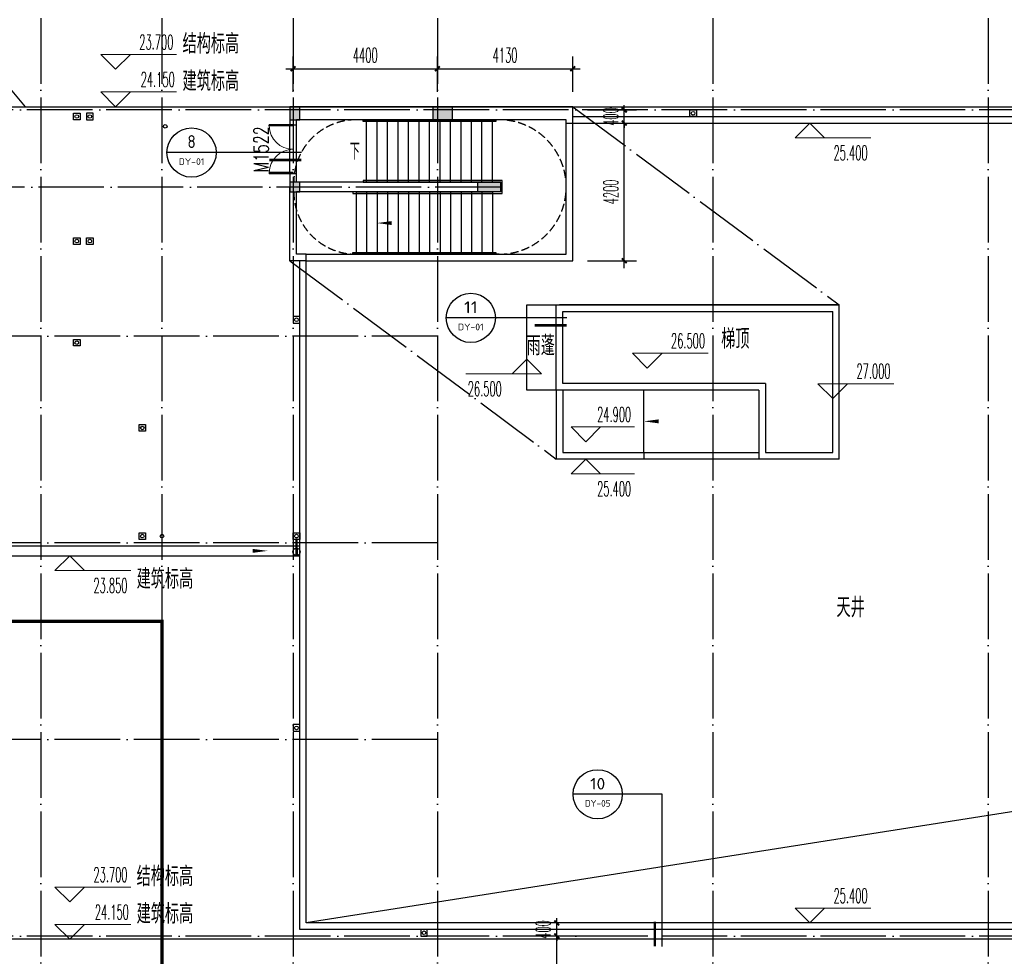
# Model space of a CAD drawing. Extents: x 1779708 to 7299578, y -1121471 to 88434.
# Tile 500 of 656: x 4840127 to 4870158, y -961561 to -932989. Entities that reach past the tile are written whole.
import ezdxf
from ezdxf.enums import TextEntityAlignment as Align

# ---------------------------------------------------------------- set-up
doc = ezdxf.new("R2010")
doc.units = 0
doc.header["$LTSCALE"] = 1000
doc.header["$MEASUREMENT"] = 0
for name, pattern in [('$0$DASH', [0.35, 0.25, -0.1]), ('DASH', [0.35, 0.25, -0.1]), ('DOTE', [2.42, 2, -0.2, 0.02, -0.2])]:
    doc.linetypes.add(name, pattern=pattern)
doc.layers.get('0').update_dxf_attribs({"linetype": 'CONTINUOUS'})
doc.layers.get('Defpoints').update_dxf_attribs({"linetype": 'CONTINUOUS'})
for name, color, linetype in [('11111111111111111111111111111', 50, 'DASH'), ('DIM_IDEN', 3, 'CONTINUOUS'), ('DIM_SYMB', 3, 'CONTINUOUS'), ('DIM_污水', 3, 'CONTINUOUS'), ('DOTE', 1, 'DOTE'), ('EQUIP_雨水斗', 7, 'CONTINUOUS'), ('P_PS_DIM', 1, 'CONTINUOUS'), ('PIPE-虹吸雨水', 4, 'CONTINUOUS'), ('PUB_DIM', 3, 'CONTINUOUS'), ('PUB_TEXT', 7, 'CONTINUOUS'), ('SPACE', 7, 'CONTINUOUS'), ('STAIR', 2, 'CONTINUOUS'), ('WALL', 255, 'CONTINUOUS'), ('WINDOW', 2, 'CONTINUOUS'), ('WINDOW_TEXT', 7, 'CONTINUOUS'), ('修改', 6, 'CONTINUOUS'), ('可见线', 6, 'CONTINUOUS'), ('墙柱', 2, 'CONTINUOUS'), ('室外构件', 4, 'CONTINUOUS'), ('栏杆', 6, 'CONTINUOUS')]:
    doc.layers.add(name, color=color, linetype=linetype)
doc.layers.add('DIM_ELEV', color=3, linetype='CONTINUOUS', lineweight=13)
doc.styles.add('_TCH_DIM', font='SIMPLEX.shx', dxfattribs={"width": 0.7, "bigfont": 'GBCBIG.shx'})
doc.styles.add('_TCH_DIM_T3', font='SIMPLEX.shx', dxfattribs={"width": 0.494118, "bigfont": 'GBCBIG.shx'})
doc.styles.add('_TCH_SPACE', font='SIMPLEX', dxfattribs={"height": 5, "bigfont": 'GBCBIG'})
doc.styles.add('_TCH_WINDOW', font='SIMPLEX', dxfattribs={"height": 3.5, "bigfont": 'GBCBIG'})
doc.styles.get("Standard").update_dxf_attribs({"font": 'GBENOR', "bigfont": 'GBCBIG'})
doc.dimstyles.new('_TCH_ARCH&&150', dxfattribs={"dimtxt": 446.25, "dimasz": 150, "dimexe": 375, "dimexo": 450, "dimgap": 189.375, "dimtad": 1, "dimdec": 0, "dimzin": 0, "dimdsep": 46, "dimtxsty": '_TCH_DIM_T3', "dimblk": 'ARCHTICK', "dimcen": 0.09, "dimdle": 225, "dimclrt": 7, "dimazin": 2, "dimtfac": 1, "dimtdec": 0, "dimtix": 1, "dimtmove": 2, "dimatfit": 3, "dimfxl": 250, "dimtolj": 1, "dimtzin": 0, "dimarcsym": 0})

# ---------------------------------------------------------------- blocks, each defined once
blk = doc.blocks.new('A$C159220C3')
at = {"layer": 'DOTE'}
for p, q in [((22300, 149200), (22300, 7200)), ((26000, 149200), (26000, 7200)), ((30000, 149200), (30000, 7200)), ((34400, 149200), (34400, 7200)), ((42800, 149200), (42800, 7200)), ((51200, 149200), (51200, 7200)), ((86800, 134300), (7200, 134300)), ((36330, 131950), (7200, 131950)), ((34400, 127400), (7200, 127400)), ((34400, 121100), (7200, 121100)), ((34400, 115100), (7200, 115100)), ((86800, 109100), (7200, 109100))]:
    blk.add_line(p, q, dxfattribs=at)
blk = doc.blocks.new('a1')
at = {"layer": '11111111111111111111111111111'}
for p, q in [((59122, 49136), (59122, 48936)), ((59322, 49136), (59122, 49136)), ((59322, 48936), (59322, 49136)), ((59122, 48936), (59322, 48936))]:
    blk.add_line(p, q, dxfattribs=at)
blk = doc.blocks.new('$TwtSys$00000139')
at = {"color": 7}
for p, q in [((-19, 92, 0), (-19, -92, 0)), ((19, 92, 0), (19, -92, 0))]:
    blk.add_line(p, q, dxfattribs=at)
blk.add_circle((0, 0, 0), 93.8)
blk = doc.blocks.new('$DorLib2D$00000002')
for p, q in [((-0.5, 0), (-0.5, 0.4875)), ((-0.475, 0.4875), (-0.5, 0.4875)), ((-0.475, 0), (-0.475, 0.4875)), ((0.475, 0), (0.475, 0.4875)), ((0.475, 0.4875), (0.5, 0.4875)), ((0.5, 0), (0.5, 0.4875)), ((-0.5, 0), (-0.475, 0)), ((0.5, 0), (0.475, 0))]:
    blk.add_line(p, q)
at = {"lineweight": 13}
for centre, start, end in [((-0.4875, 0), 0, 88.53072), ((0.4875, 0), 91.46928, 180)]:
    blk.add_arc(centre, 0.4875, start, end, dxfattribs=at)
blk = doc.blocks.new('_ArchTick')
at = {"color": 0, "linetype": 'ByBlock', "const_width": 0.4}
blk.add_lwpolyline([(-0.5, -0.5), (0.5, 0.5)], dxfattribs=at)
blk = doc.blocks.new('*D5823')
at = {"layer": 'Defpoints', "color": 0, "transparency": 16777216}
for p in [(4856997, -936143), (4858567, -936143), (4856997, -940343)]:
    blk.add_point(p, dxfattribs=at)
at = {"layer": 'PUB_DIM', "color": 0, "lineweight": -2, "transparency": 16777216}
for p, q in [((4858567, -940568), (4858567, -935918)), ((4857447, -936143), (4858942, -936143)), ((4857447, -940343), (4858942, -940343))]:
    blk.add_line(p, q, dxfattribs=at)
at = {"layer": 'PUB_DIM', "color": 0, "lineweight": -2, "transparency": 16777216, "xscale": 150, "yscale": 150, "zscale": 150}
for p, rotation in [((4858567, -936143), 90), ((4858567, -940343), 270)]:
    blk.add_blockref('_ArchTick', p, dxfattribs=dict(at, rotation=rotation))
at = {"layer": 'PUB_DIM', "color": 7, "transparency": 16777216, "insert": (4858155, -938243), "char_height": 446.2, "attachment_point": 5, "rotation": 90, "style": '_TCH_DIM_T3'}
blk.add_mtext('\\A1;4200', dxfattribs=at)
blk = doc.blocks.new('*D5824')
at = {"layer": 'Defpoints', "color": 0, "transparency": 16777216}
for p in [(4856997, -935743), (4858567, -935743), (4856997, -936143)]:
    blk.add_point(p, dxfattribs=at)
at = {"layer": 'PUB_DIM', "color": 0, "lineweight": -2, "transparency": 16777216}
for p, q in [((4857447, -935743), (4858942, -935743)), ((4858567, -935743), (4858567, -935593)), ((4858567, -936143), (4858567, -935743)), ((4857447, -936143), (4858942, -936143)), ((4858567, -936143), (4858567, -936293))]:
    blk.add_line(p, q, dxfattribs=at)
at = {"layer": 'PUB_DIM', "color": 0, "lineweight": -2, "transparency": 16777216, "xscale": 150, "yscale": 150, "zscale": 150}
for p, rotation in [((4858567, -935743), 270), ((4858567, -936143), 90)]:
    blk.add_blockref('_ArchTick', p, dxfattribs=dict(at, rotation=rotation))
at = {"layer": 'PUB_DIM', "color": 7, "transparency": 16777216, "insert": (4858155, -935943), "char_height": 446.2, "attachment_point": 5, "rotation": 90, "style": '_TCH_DIM_T3'}
blk.add_mtext('\\A1;400', dxfattribs=at)
blk = doc.blocks.new('*D5825')
at = {"layer": 'Defpoints', "color": 0, "transparency": 16777216}
for p in [(4856997, -934487), (4852867, -935643), (4856997, -935643)]:
    blk.add_point(p, dxfattribs=at)
at = {"layer": 'PUB_DIM', "color": 0, "lineweight": -2, "transparency": 16777216}
for p, q in [((4852867, -935193), (4852867, -934112)), ((4856997, -935193), (4856997, -934112)), ((4852642, -934487), (4857222, -934487))]:
    blk.add_line(p, q, dxfattribs=at)
at = {"layer": 'PUB_DIM', "color": 0, "lineweight": -2, "transparency": 16777216, "xscale": 150, "yscale": 150, "zscale": 150, "rotation": 180}
blk.add_blockref('_ArchTick', (4852867, -934487), dxfattribs=at)
at = {"layer": 'PUB_DIM', "color": 0, "lineweight": -2, "transparency": 16777216, "xscale": 150, "yscale": 150, "zscale": 150}
blk.add_blockref('_ArchTick', (4856997, -934487), dxfattribs=at)
at = {"layer": 'PUB_DIM', "color": 7, "transparency": 16777216, "insert": (4854932, -934075), "char_height": 446.2, "attachment_point": 5, "style": '_TCH_DIM_T3'}
blk.add_mtext('\\A1;4130', dxfattribs=at)
blk = doc.blocks.new('*D5826')
at = {"layer": 'Defpoints', "color": 0, "transparency": 16777216}
for p in [(4852867, -934487), (4848467, -935643), (4852867, -935643)]:
    blk.add_point(p, dxfattribs=at)
at = {"layer": 'PUB_DIM', "color": 0, "lineweight": -2, "transparency": 16777216}
for p, q in [((4848467, -935193), (4848467, -934112)), ((4852867, -935193), (4852867, -934112)), ((4848242, -934487), (4853092, -934487))]:
    blk.add_line(p, q, dxfattribs=at)
at = {"layer": 'PUB_DIM', "color": 0, "lineweight": -2, "transparency": 16777216, "xscale": 150, "yscale": 150, "zscale": 150, "rotation": 180}
blk.add_blockref('_ArchTick', (4848467, -934487), dxfattribs=at)
at = {"layer": 'PUB_DIM', "color": 0, "lineweight": -2, "transparency": 16777216, "xscale": 150, "yscale": 150, "zscale": 150}
blk.add_blockref('_ArchTick', (4852867, -934487), dxfattribs=at)
at = {"layer": 'PUB_DIM', "color": 7, "transparency": 16777216, "insert": (4850667, -934075), "char_height": 446.2, "attachment_point": 5, "style": '_TCH_DIM_T3'}
blk.add_mtext('\\A1;4400', dxfattribs=at)
blk = doc.blocks.new('*D5827')
at = {"layer": 'Defpoints', "color": 0, "transparency": 16777216}
for p in [(4856508, -960543), (4858567, -960543), (4858567, -960943)]:
    blk.add_point(p, dxfattribs=at)
at = {"layer": 'PUB_DIM', "color": 0, "lineweight": -2, "transparency": 16777216}
for p, q in [((4856508, -960543), (4856508, -960393)), ((4858117, -960543), (4856133, -960543)), ((4856508, -960943), (4856508, -960543)), ((4858117, -960943), (4856133, -960943)), ((4856508, -960943), (4856508, -961093))]:
    blk.add_line(p, q, dxfattribs=at)
at = {"layer": 'PUB_DIM', "color": 0, "lineweight": -2, "transparency": 16777216, "xscale": 150, "yscale": 150, "zscale": 150}
for p, rotation in [((4856508, -960543), 270), ((4856508, -960943), 90)]:
    blk.add_blockref('_ArchTick', p, dxfattribs=dict(at, rotation=rotation))
at = {"layer": 'PUB_DIM', "color": 7, "transparency": 16777216, "insert": (4856096, -960743), "char_height": 446.2, "attachment_point": 5, "rotation": 90, "style": '_TCH_DIM_T3'}
blk.add_mtext('\\A1;400', dxfattribs=at)
blk = doc.blocks.new('*D5828')
at = {"layer": 'Defpoints', "color": 0, "transparency": 16777216}
for p in [(4856508, -960943), (4858567, -960943), (4858567, -964143)]:
    blk.add_point(p, dxfattribs=at)
at = {"layer": 'PUB_DIM', "color": 0, "lineweight": -2, "transparency": 16777216}
for p, q in [((4858117, -960943), (4856133, -960943)), ((4856508, -964368), (4856508, -960718)), ((4858117, -964143), (4856133, -964143))]:
    blk.add_line(p, q, dxfattribs=at)
at = {"layer": 'PUB_DIM', "color": 0, "lineweight": -2, "transparency": 16777216, "xscale": 150, "yscale": 150, "zscale": 150}
for p, rotation in [((4856508, -960943), 90), ((4856508, -964143), 270)]:
    blk.add_blockref('_ArchTick', p, dxfattribs=dict(at, rotation=rotation))
at = {"layer": 'PUB_DIM', "color": 7, "transparency": 16777216, "insert": (4856096, -962543), "char_height": 446.2, "attachment_point": 5, "rotation": 90, "style": '_TCH_DIM_T3'}
blk.add_mtext('\\A1;3200', dxfattribs=at)

msp = doc.modelspace()

# ---------------------------------------------------------------- hatches: boundary and pattern name
at = {"layer": '墙柱'}
h = msp.add_hatch(color=256, dxfattribs=at)
h.paths.add_polyline_path([(4848367.1, -936043.3), (4848667.1, -936043.3), (4848667.1, -935643.3), (4848367.1, -935643.3)])
h.paths.add_polyline_path([(4848367.1, -938243.3), (4848667.1, -938243.3), (4848667.1, -937943.3), (4848367.1, -937943.3)])
h.paths.add_polyline_path([(4852727.1, -936043.3), (4853327.1, -936043.3), (4853327.1, -935643.3), (4852727.1, -935643.3)])
h.paths.add_polyline_path([(4854097.1, -937943.3), (4854797.1, -937943.3), (4854797.1, -938243.3), (4854097.1, -938243.3)])

# ---------------------------------------------------------------- linework, layer by layer
at = {"layer": 'DIM_ELEV'}
for p, q in [((4843051.5, -934502.4), (4842601.5, -934052.4)), ((4842601.5, -934052.4), (4844913.1, -934052.4)), ((4843051.5, -934502.4), (4843501.5, -934052.4)), ((4843051.5, -935643.3), (4842601.5, -935193.3)), ((4842601.5, -935193.3), (4844913.1, -935193.3)), ((4843051.5, -935643.3), (4843501.5, -935193.3)), ((4864224.9, -936143.3), (4863774.9, -936593.3)), ((4864224.9, -936143.3), (4864674.9, -936593.3)), ((4863774.9, -936593.3), (4866086.5, -936593.3)), ((4859267.9, -943615.9), (4858817.9, -943165.9)), ((4858817.9, -943165.9), (4861129.5, -943165.9)), ((4859267.9, -943615.9), (4859717.9, -943165.9)), ((4855593.8, -943343.7), (4855143.8, -943793.7)), ((4855593.8, -943343.7), (4856043.8, -943793.7)), ((4856043.8, -943793.7), (4853732.2, -943793.7)), ((4864923.8, -944544.4), (4864473.8, -944094.4)), ((4864473.8, -944094.4), (4866785.4, -944094.4)), ((4864923.8, -944544.4), (4865373.8, -944094.4)), ((4857392.2, -945862.9), (4856942.2, -945412.9)), ((4856942.2, -945412.9), (4858875.4, -945412.9)), ((4857392.2, -945862.9), (4857842.2, -945412.9)), ((4857392.2, -946392.5), (4856942.2, -946842.5)), ((4857392.2, -946392.5), (4857842.2, -946842.5)), ((4856942.2, -946842.5), (4858875.4, -946842.5)), ((4841651.1, -949343.3), (4841201.1, -949793.3)), ((4841651.1, -949343.3), (4842101.1, -949793.3)), ((4841201.1, -949793.3), (4843512.6, -949793.3)), ((4841651.1, -959902.4), (4841201.1, -959452.4)), ((4841201.1, -959452.4), (4843512.6, -959452.4)), ((4841651.1, -959902.4), (4842101.1, -959452.4)), ((4864224.9, -960543.3), (4863774.9, -960093.3)), ((4863774.9, -960093.3), (4866086.5, -960093.3)), ((4864224.9, -960543.3), (4864674.9, -960093.3)), ((4841651.1, -961043.3), (4841201.1, -960593.3)), ((4841201.1, -960593.3), (4843512.6, -960593.3)), ((4841651.1, -961043.3), (4842101.1, -960593.3))]:
    msp.add_line(p, q, dxfattribs=at)
at = {"layer": 'DIM_IDEN'}
for p, q in [((4846119.7, -937043.3), (4844619.7, -937043.3)), ((4846624.6, -937043.3), (4846119.7, -937043.3)), ((4848720.1, -937043.3), (4846624.6, -937043.3)), ((4854636.1, -942086.9), (4853136.1, -942086.9)), ((4855131.1, -942086.9), (4854636.1, -942086.9)), ((4856812.2, -942086.9), (4855131.1, -942086.9)), ((4858506.8, -956618.1), (4857006.8, -956618.1)), ((4859724.8, -956618.1), (4858506.8, -956618.1)), ((4859724.8, -961259.2), (4859724.8, -956618.1))]:
    msp.add_line(p, q, dxfattribs=at)
at = {"layer": 'DIM_IDEN', "const_width": 75}
for points in [[(4848720.1, -937268.3), (4847738.9, -937268.3)], [(4856812.2, -942311.9), (4855831.1, -942311.9)], [(4859499.8, -961259.2), (4859499.8, -960509.2)]]:
    msp.add_lwpolyline(points, dxfattribs=at)
at = {"layer": 'DIM_IDEN'}
for centre in [(4845369.7, -937043.3), (4853886.1, -942086.9), (4857756.8, -956618.1)]:
    msp.add_circle(centre, 750, dxfattribs=at)
at = {"layer": 'DIM_SYMB'}
msp.add_lwpolyline([(4840304.2, -935643.3), (4839546.4, -934732.6), (4837658.2, -934732.6)], dxfattribs=at)
for points in [[(4850547.1, -936993.3, 0, 0, 0), (4855672.1, -936993.3, 0, 0, 0), (4855672.1, -939193.3, 0, 0, 0), (4851027.1, -939193.3, 0, 120, 0), (4851477.1, -939193.3, 0, 0, 0)], [(4861985.5, -945242.5, 0, 0, 0), (4859163.8, -945242.5, 0, 120, 0), (4859613.8, -945242.5, 0, 0, 0)], [(4845601.4, -949193.3, 0, 0, 0), (4847686.3, -949193.3, 0, 120, 0), (4847236.3, -949193.3, 0, 0, 0)]]:
    msp.add_lwpolyline(points, format="xyseb", dxfattribs=at)
at = {"layer": 'DIM_污水', "color": 2}
for centre in [(4841867.1, -935943.3), (4841867.1, -939743.3), (4842267.1, -939743.3), (4841867.1, -942843.3), (4843867.1, -945443.3), (4843867.1, -948743.3)]:
    msp.add_circle(centre, 55, dxfattribs=at)
at = {"layer": 'DIM_污水', "color": 5}
msp.add_circle((4842267.1, -935943.3), 55, dxfattribs=at)
at = {"layer": 'DIM_污水', "color": 8}
for centre in [(4860667.1, -935843.3), (4848567.1, -942143.3), (4848567.1, -954593.3), (4852457.3, -960843.3)]:
    msp.add_circle(centre, 55, dxfattribs=at)
at = {"layer": 'DIM_污水', "color": 1}
for centre in [(4844567.1, -936243.3), (4844467.1, -948743.3)]:
    msp.add_circle(centre, 55, dxfattribs=at)
at = {"layer": 'DIM_污水', "color": 3}
msp.add_circle((4848567.1, -948743.3), 55, dxfattribs=at)
at = {"layer": 'DOTE'}
for p, q in [((4856997.1, -935643.3), (4865123.8, -941692.5)), ((4848367.1, -940343.3), (4856493.8, -946392.5))]:
    msp.add_line(p, q, dxfattribs=at)
at = {"layer": 'PIPE-虹吸雨水', "const_width": 75}
msp.add_lwpolyline([(4848567.1, -949108.8), (4848567.1, -948806.4)], dxfattribs=at)
at = {"layer": 'STAIR', "linetype": 'DASH'}
for p, q in [((4850707.1, -936043.3), (4850372.3, -936043.3)), ((4854747.1, -940143.3), (4854647.1, -940143.3))]:
    msp.add_line(p, q, dxfattribs=at)
at = {"layer": 'STAIR'}
for p, q in [((4854547.1, -936043.3), (4850707.1, -936043.3)), ((4850707.1, -937943.3), (4850707.1, -936043.3)), ((4851027.1, -937943.3), (4851027.1, -936043.3)), ((4851347.1, -937943.3), (4851347.1, -936043.3)), ((4851667.1, -937943.3), (4851667.1, -936043.3)), ((4851987.1, -937943.3), (4851987.1, -936043.3)), ((4852307.1, -937943.3), (4852307.1, -936043.3)), ((4852627.1, -937943.3), (4852627.1, -936043.3)), ((4852947.1, -937943.3), (4852947.1, -936043.3)), ((4853267.1, -937943.3), (4853267.1, -936043.3)), ((4853587.1, -937943.3), (4853587.1, -936043.3)), ((4853907.1, -937943.3), (4853907.1, -936043.3)), ((4854227.1, -937943.3), (4854227.1, -936043.3)), ((4854547.1, -937943.3), (4854547.1, -936043.3)), ((4854547.1, -937943.3), (4850707.1, -937943.3)), ((4850387.1, -938243.3), (4854547.1, -938243.3)), ((4850387.1, -938243.3), (4850387.1, -940143.3)), ((4850707.1, -938243.3), (4850707.1, -940143.3)), ((4851027.1, -938243.3), (4851027.1, -940143.3)), ((4851347.1, -938243.3), (4851347.1, -940143.3)), ((4851667.1, -938243.3), (4851667.1, -940143.3)), ((4851987.1, -938243.3), (4851987.1, -940143.3)), ((4852307.1, -938243.3), (4852307.1, -940143.3)), ((4852627.1, -938243.3), (4852627.1, -940143.3)), ((4852947.1, -938243.3), (4852947.1, -940143.3)), ((4853267.1, -938243.3), (4853267.1, -940143.3)), ((4853587.1, -938243.3), (4853587.1, -940143.3)), ((4853907.1, -938243.3), (4853907.1, -940143.3)), ((4854227.1, -938243.3), (4854227.1, -940143.3)), ((4854547.1, -938243.3), (4854547.1, -940143.3)), ((4850387.1, -940143.3), (4854547.1, -940143.3))]:
    msp.add_line(p, q, dxfattribs=at)
for points in [[(4850707.1, -936093.3), (4850607.1, -936093.3), (4850607.1, -936043.3), (4854547.1, -936043.3), (4854647.1, -936043.3), (4854647.1, -936093.3)], [(4850707.1, -940143.3), (4850287.1, -940143.3), (4850287.1, -940093.3), (4854547.1, -940093.3), (4854647.1, -940093.3), (4854647.1, -940143.3)]]:
    msp.add_lwpolyline(points, close=True, dxfattribs=at)
msp.add_lwpolyline([(4850287.1, -938293.3), (4854847.1, -938293.3), (4854847.1, -937893.3), (4850607.1, -937893.3), (4850607.1, -937943.3), (4854797.1, -937943.3), (4854797.1, -938243.3), (4850287.1, -938243.3), (4850287.1, -938293.3)], dxfattribs=at)
at = {"layer": 'STAIR', "linetype": 'DASH'}
for centre, radius, start, end in [((4850387.1, -937943.3), 1900, 90, 180), ((4854747.2, -938093.2), 2050.1, 269.99669, 90.00331), ((4850387.1, -938243.3), 1900, 180, 270)]:
    msp.add_arc(centre, radius, start, end, dxfattribs=at)
at = {"layer": 'WALL'}
for p, q in [((4856897.1, -935643.3), (4848367.1, -935643.3)), ((4848367.1, -935643.3), (4848367.1, -936193.3)), ((4856997.1, -935643.3), (4856897.1, -935643.3)), ((4856997.1, -935843.3), (4856997.1, -935643.3)), ((4856797.1, -936043.3), (4848567.1, -936043.3)), ((4848567.1, -936193.3), (4848567.1, -936043.3)), ((4856797.1, -936143.3), (4856797.1, -936043.3)), ((4856997.1, -935843.3), (4856997.1, -935843.3)), ((4856997.1, -936143.3), (4856997.1, -935843.3)), ((4848367.1, -936193.3), (4848567.1, -936193.3)), ((4856797.1, -936143.3), (4856997.1, -936143.3)), ((4848567.1, -937693.3), (4848367.1, -937693.3)), ((4848367.1, -937693.3), (4848367.1, -938093.3)), ((4848567.1, -937943.3), (4848567.1, -937693.3)), ((4848367.1, -940343.3), (4848367.1, -938093.3)), ((4854797.1, -937943.3), (4848567.1, -937943.3)), ((4854797.1, -938243.3), (4854797.1, -937943.3)), ((4854797.1, -938243.3), (4848567.1, -938243.3)), ((4848567.1, -940143.3), (4848567.1, -938243.3)), ((4848867.1, -940143.3), (4848567.1, -940143.3)), ((4848867.1, -940343.3), (4848867.1, -940143.3)), ((4848867.1, -940343.3), (4848367.1, -940343.3))]:
    msp.add_line(p, q, dxfattribs=at)
at = {"layer": 'WINDOW'}
for p, q in [((4848367.1, -937693.3), (4848367.1, -936193.3)), ((4848567.1, -937693.3), (4848567.1, -936193.3))]:
    msp.add_line(p, q, dxfattribs=at)
at = {"layer": '可见线', "linetype": '$0$DASH', "const_width": 100}
msp.add_lwpolyline([(4839667.1, -971143.3), (4839667.1, -963043.3), (4844467.1, -963043.3), (4844467.1, -951343.3), (4829867.1, -951343.3), (4829867.1, -971143.3)], close=True, dxfattribs=at)
at = {"layer": '墙柱'}
for points in [[(4848367.1, -936043.3), (4848667.1, -936043.3), (4848667.1, -935643.3), (4848367.1, -935643.3)], [(4852727.1, -936043.3), (4853327.1, -936043.3), (4853327.1, -935643.3), (4852727.1, -935643.3)], [(4848367.1, -938243.3), (4848667.1, -938243.3), (4848667.1, -937943.3), (4848367.1, -937943.3)], [(4854097.1, -937943.3), (4854797.1, -937943.3), (4854797.1, -938243.3), (4854097.1, -938243.3)]]:
    msp.add_lwpolyline(points, close=True, dxfattribs=at)
at = {"layer": '室外构件'}
for p, q in [((4836267.1, -935643.3), (4902567.1, -935643.3)), ((4856493.8, -944292.5), (4856493.8, -941692.5)), ((4856493.8, -941692.5), (4865123.8, -941692.5)), ((4865123.8, -941692.5), (4856593.8, -941692.5)), ((4865123.8, -946392.5), (4865123.8, -941692.5)), ((4856693.8, -944092.5), (4856693.8, -941892.5)), ((4856693.8, -941892.5), (4864923.8, -941892.5)), ((4864923.8, -946192.5), (4864923.8, -941892.5)), ((4862873.8, -944092.5), (4856693.8, -944092.5)), ((4862873.8, -944092.5), (4862873.8, -946192.5)), ((4856693.8, -944292.5), (4856493.8, -944292.5)), ((4856493.8, -944292.5), (4856493.8, -946392.5)), ((4862673.8, -944292.5), (4856493.8, -944292.5)), ((4859163.8, -946192.5), (4859163.8, -944292.5)), ((4862673.8, -944292.5), (4862673.8, -946392.5)), ((4859163.8, -946192.5), (4859163.8, -946392.5)), ((4865123.8, -946392.5), (4856493.8, -946392.5)), ((4836267.1, -949043.3), (4848667.1, -949043.3)), ((4828367.1, -949343.3), (4848667.1, -949343.3)), ((4903067.1, -961043.3), (4828367.1, -961043.3))]:
    msp.add_line(p, q, dxfattribs=at)
for points in [[(4882067.1, -936143.3), (4876844.6, -956137.6), (4848867.1, -960543.3)], [(4856493.8, -944292.5), (4855893.8, -944292.5), (4855593.8, -944292.5), (4855593.8, -941692.5), (4856493.8, -941692.5)], [(4856693.8, -944292.5), (4856693.8, -946192.5), (4862673.8, -946192.5)], [(4862873.8, -946192.5), (4864923.8, -946192.5)]]:
    msp.add_lwpolyline(points, dxfattribs=at)
at = {"layer": '栏杆'}
for p, q in [((4856797.1, -940143.3), (4856797.1, -936143.3)), ((4856997.1, -940343.3), (4856997.1, -936143.3))]:
    msp.add_line(p, q, dxfattribs=at)
for points in [[(4856997.1, -935943.3), (4882267.1, -935943.3), (4882267.1, -960743.3), (4848667.1, -960743.3), (4848667.1, -940343.3)], [(4856997.1, -936143.3), (4882067.1, -936143.3), (4882067.1, -960543.3), (4848867.1, -960543.3), (4848867.1, -940343.3), (4856997.1, -940343.3)], [(4848867.1, -940143.3), (4856797.1, -940143.3)]]:
    msp.add_lwpolyline(points, dxfattribs=at)

# ---------------------------------------------------------------- block references
at = {"layer": 'EQUIP_雨水斗', "xscale": 1.200000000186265, "yscale": 1.200000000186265, "zscale": 1.200000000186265}
msp.add_blockref('$TwtSys$00000139', (4848567.1, -949221.3), dxfattribs=at)
at = {"layer": 'P_PS_DIM', "color": 8, "xscale": -1}
msp.add_blockref('a1', (4919889.1, -984878.9), dxfattribs=at)
at = {"layer": 'P_PS_DIM', "color": 2, "xscale": -1}
for p in [(4901089.1, -984978.9), (4901089.1, -988778.9), (4901489.1, -988778.9), (4901089.1, -991878.9), (4903089.1, -994478.9), (4903089.1, -997778.9)]:
    msp.add_blockref('a1', p, dxfattribs=at)
at = {"layer": 'P_PS_DIM', "color": 8, "rotation": 180}
for p in [(4901489.1, -886907.7), (4907789.1, -893107.7), (4907789, -905557.7), (4911679.2, -911807.7)]:
    msp.add_blockref('a1', p, dxfattribs=at)
at = {"layer": 'P_PS_DIM', "color": 3, "xscale": -1}
msp.add_blockref('a1', (4907789.1, -997778.9), dxfattribs=at)
at = {"layer": 'WINDOW'}
ref = msp.add_blockref('$DorLib2D$00000002', (4848467.1, -936943.3), dxfattribs=dict(at, xscale=-1500, yscale=1500, zscale=-1500, rotation=89.99999984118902))
ref.add_attrib('A', 'M1522', (4847716.9, -937648.3), dxfattribs={"layer": 'WINDOW_TEXT', "height": 446.25, "rotation": 90, "style": '_TCH_WINDOW', "width": 0.705882})
at = {"layer": '修改'}
msp.add_blockref('A$C159220C3', (4818467.1, -1070043.3), dxfattribs=at)

# ---------------------------------------------------------------- texts
at = {"layer": 'PUB_TEXT', "color": 7, "style": '_TCH_DIM'}
for s, height, width, p in [('23.700', 446.25, 0.494118, (4843776.1, -933894.9)), ('24.150', 446.25, 0.494118, (4843818.1, -935035.8)), ('下', 506.4, 0.7, (4850197.7, -937255.8)), ('25.400', 446.25, 0.494118, (4864949.5, -937275.8)), ('26.500', 446.25, 0.494118, (4859992.5, -943008.4)), ('27.000', 446.25, 0.494118, (4865648.4, -943936.9)), ('26.500', 446.25, 0.494118, (4853793.1, -944476.2)), ('24.900', 446.25, 0.494118, (4857738.4, -945255.4)), ('25.400', 446.25, 0.494118, (4857738.4, -947525)), ('23.850', 446.25, 0.494118, (4842375.6, -950475.8)), ('23.700', 446.25, 0.494118, (4842375.6, -959294.9)), ('25.400', 446.25, 0.494118, (4864949.5, -959935.8)), ('24.150', 446.25, 0.494118, (4842417.6, -960435.8))]:
    msp.add_text(s, height=height, dxfattribs=dict(at, width=width)).set_placement(p)
at = {"layer": 'PUB_TEXT', "color": 7}
for s, height, width, p, p2 in [('8', 392.6, 0.979292, (4845243, -936904.6), (4845496.3, -936904.6)), ('DY-01', 201.87, 1.078503, (4844978.3, -937420.3), (4845761.1, -937420.3)), ('11', 363.18, 0.995924, (4853679, -941943.9), (4854093.2, -941943.9)), ('DY-01', 201.87, 1.078503, (4853494.7, -942463.9), (4854277.5, -942463.9)), ('10', 351.69, 0.979292, (4857526.9, -956473.2), (4857986.7, -956473.2)), ('DY-05', 201.87, 1.021526, (4857365.4, -956995.2), (4858148.2, -956995.2))]:
    msp.add_text(s, height=height, dxfattribs=dict(at, width=width)).set_placement(p, p2, align=Align.FIT)
at = {"layer": 'SPACE', "style": '_TCH_SPACE'}
for s, p in [('结构标高', (4845093.3, -934023.9)), ('建筑标高', (4845093.3, -935164.9)), ('梯顶', (4861522.1, -943028.6)), ('雨蓬 ', (4855587.6, -943231.7)), ('建筑标高', (4843692.9, -950351.2)), ('天井', (4865038.1, -951216)), ('结构标高', (4843692.9, -959423.9)), ('建筑标高', (4843692.9, -960564.9))]:
    msp.add_text(s, height=600, dxfattribs=at).set_placement(p)

# ---------------------------------------------------------------- dimensions: what is measured, and where the dimension line sits
at = {"layer": 'PUB_DIM'}
for p1, p2, distance, picture, middle in [((4848467.1, -935643.3), (4852867.1, -935643.3), 1156.3, '*D5826', (4850667.1, -934074.5)), ((4852867.1, -935643.3), (4856997.1, -935643.3), 1156.3, '*D5825', (4854932.1, -934074.5)), ((4856997.1, -936143.3), (4856997.1, -935743.3), -1570, '*D5824', (4858154.6, -935943.3)), ((4856997.1, -940343.3), (4856997.1, -936143.3), -1570, '*D5823', (4858154.6, -938243.3)), ((4858567.1, -960943.3), (4858567.1, -960543.3), 2058.7, '*D5827', (4856095.9, -960743.3)), ((4858567.1, -964143.3), (4858567.1, -960943.3), 2058.7, '*D5828', (4856095.9, -962543.3))]:
    dim = msp.add_aligned_dim(p1=p1, p2=p2, distance=distance, dimstyle='_TCH_ARCH&&150', dxfattribs=at)
    dim.commit()
    dim.dimension.update_dxf_attribs({"geometry": picture, "text_midpoint": middle})

doc.saveas('drawing.dxf')
